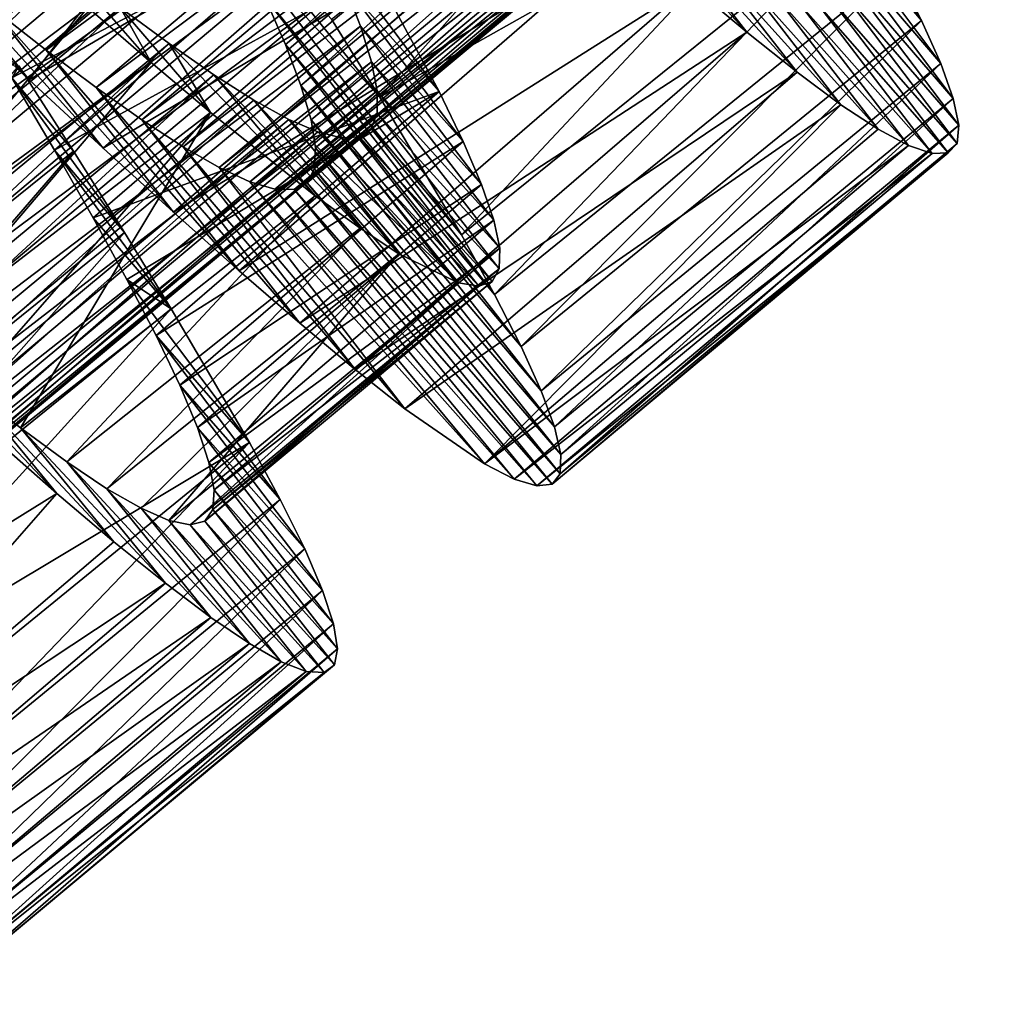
# Model space of a CAD drawing. Header units: millimetres. Extents: x -182 to 217, y -96 to 236.
# Tile 304 of 458: x 124.47 to 130.52, y -91.08 to -85. Entities that reach past the tile are written whole.
import ezdxf

# ---------------------------------------------------------------- set-up
doc = ezdxf.new("R2010")
doc.units = ezdxf.units.MM
doc.header["$LTSCALE"] = 52.148148
for name, color, linetype in [('969', 7, 'CONTINUOUS'), ('970', 7, 'CONTINUOUS'), ('971', 7, 'CONTINUOUS'), ('989', 7, 'CONTINUOUS'), ('990', 7, 'CONTINUOUS'), ('991', 7, 'CONTINUOUS')]:
    doc.layers.add(name, color=color, linetype=linetype)

msp = doc.modelspace()

# ---------------------------------------------------------------- linework, layer by layer
at = {"layer": '969', "color": 7, "linetype": 'CONTINUOUS', "true_color": 0xaaaaaa}
for points in [[(126.3932, -84.9944, 0.2008), (126.6918, -85.4766, 0.6225), (125.6472, -84.1817, 2.3642), (126.3932, -84.9944, 0.2008)], [(125.6472, -84.1817, 2.3642), (126.6918, -85.4766, 0.6225), (125.8277, -84.5366, 2.701), (125.6472, -84.1817, 2.3642)], [(124.5267, -85.3696, 12.3192), (124.0526, -84.9259, 12.5877), (123.5726, -84.3363, 10.3103), (124.5267, -85.3696, 12.3192)], [(123.9415, -84.6397, 10.1049), (124.5267, -85.3696, 12.3192), (123.5726, -84.3363, 10.3103), (123.9415, -84.6397, 10.1049)], [(126.6918, -85.4766, 0.6225), (127.196, -86.328, 1.6172), (125.8277, -84.5366, 2.701), (126.6918, -85.4766, 0.6225)], [(125.8277, -84.5366, 2.701), (127.196, -86.328, 1.6172), (125.9822, -84.8602, 3.0786), (125.8277, -84.5366, 2.701)], [(124.9829, -85.7917, 11.9862), (124.5267, -85.3696, 12.3192), (123.9415, -84.6397, 10.1049), (124.9829, -85.7917, 11.9862)], [(124.2957, -84.9248, 9.8469), (124.9829, -85.7917, 11.9862), (123.9415, -84.6397, 10.1049), (124.2957, -84.9248, 9.8469)], [(127.196, -86.328, 1.6172), (127.3987, -86.6954, 2.1868), (125.9822, -84.8602, 3.0786), (127.196, -86.328, 1.6172)], [(125.9822, -84.8602, 3.0786), (127.3987, -86.6954, 2.1868), (126.1089, -85.1512, 3.4948), (125.9822, -84.8602, 3.0786)], [(125.4176, -86.1874, 11.5921), (124.9829, -85.7917, 11.9862), (124.2957, -84.9248, 9.8469), (125.4176, -86.1874, 11.5921)], [(124.6301, -85.186, 9.5406), (125.4176, -86.1874, 11.5921), (124.2957, -84.9248, 9.8469), (124.6301, -85.186, 9.5406)], [(125.8235, -86.5492, 11.1437), (125.4176, -86.1874, 11.5921), (124.6301, -85.186, 9.5406), (125.8235, -86.5492, 11.1437)], [(124.9392, -85.4176, 9.1919), (125.8235, -86.5492, 11.1437), (124.6301, -85.186, 9.5406), (124.9392, -85.4176, 9.1919)], [(127.3987, -86.6954, 2.1868), (127.5635, -87.0173, 2.794), (126.1089, -85.1512, 3.4948), (127.3987, -86.6954, 2.1868)], [(126.1089, -85.1512, 3.4948), (127.5635, -87.0173, 2.794), (126.2046, -85.4048, 3.9417), (126.1089, -85.1512, 3.4948)], [(126.1979, -86.8735, 10.645), (125.8235, -86.5492, 11.1437), (124.9392, -85.4176, 9.1919), (126.1979, -86.8735, 10.645)], [(125.2223, -85.6179, 8.8024), (126.1979, -86.8735, 10.645), (124.9392, -85.4176, 9.1919), (125.2223, -85.6179, 8.8024)], [(127.5635, -87.0173, 2.794), (127.6876, -87.2899, 3.4301), (126.2046, -85.4048, 3.9417), (127.5635, -87.0173, 2.794)], [(126.2046, -85.4048, 3.9417), (127.6876, -87.2899, 3.4301), (126.2669, -85.6177, 4.4115), (126.2046, -85.4048, 3.9417)], [(126.54, -87.1588, 10.0974), (126.1979, -86.8735, 10.645), (125.2223, -85.6179, 8.8024), (126.54, -87.1588, 10.0974)], [(125.4774, -85.784, 8.376), (126.54, -87.1588, 10.0974), (125.2223, -85.6179, 8.8024), (125.4774, -85.784, 8.376)], [(127.6876, -87.2899, 3.4301), (127.7699, -87.5125, 4.0927), (126.2669, -85.6177, 4.4115), (127.6876, -87.2899, 3.4301)], [(126.2669, -85.6177, 4.4115), (127.7699, -87.5125, 4.0927), (126.2948, -85.7899, 4.9031), (126.2669, -85.6177, 4.4115)], [(126.8467, -87.4012, 9.5072), (126.54, -87.1588, 10.0974), (125.4774, -85.784, 8.376), (126.8467, -87.4012, 9.5072)], [(125.7002, -85.9118, 7.9213), (126.8467, -87.4012, 9.5072), (125.4774, -85.784, 8.376), (125.7002, -85.9118, 7.9213)], [(126.2948, -85.7899, 4.9031), (127.8093, -87.6845, 4.7778), (126.287, -85.9199, 5.4106), (126.2948, -85.7899, 4.9031)], [(127.7699, -87.5125, 4.0927), (127.8093, -87.6845, 4.7778), (126.2948, -85.7899, 4.9031), (127.7699, -87.5125, 4.0927)], [(127.3372, -87.7409, 8.2373), (126.8467, -87.4012, 9.5072), (125.7002, -85.9118, 7.9213), (127.3372, -87.7409, 8.2373)], [(125.8889, -85.9991, 7.4436), (127.3372, -87.7409, 8.2373), (125.7002, -85.9118, 7.9213), (125.8889, -85.9991, 7.4436)], [(126.287, -85.9199, 5.4106), (127.8045, -87.8031, 5.4739), (126.2428, -86.0057, 5.9229), (126.287, -85.9199, 5.4106)], [(127.8093, -87.6845, 4.7778), (127.8045, -87.8031, 5.4739), (126.287, -85.9199, 5.4106), (127.8093, -87.6845, 4.7778)], [(127.5203, -87.8358, 7.5625), (127.3372, -87.7409, 8.2373), (125.8889, -85.9991, 7.4436), (127.5203, -87.8358, 7.5625)], [(126.0432, -86.0447, 6.9459), (127.5203, -87.8358, 7.5625), (125.8889, -85.9991, 7.4436), (126.0432, -86.0447, 6.9459)], [(127.6602, -87.8785, 6.8701), (127.5203, -87.8358, 7.5625), (126.0432, -86.0447, 6.9459), (127.6602, -87.8785, 6.8701)], [(126.1616, -86.0472, 6.4359), (127.6602, -87.8785, 6.8701), (126.0432, -86.0447, 6.9459), (126.1616, -86.0472, 6.4359)], [(126.2428, -86.0057, 5.9229), (127.7549, -87.8677, 6.1721), (126.1616, -86.0472, 6.4359), (126.2428, -86.0057, 5.9229)], [(127.7549, -87.8677, 6.1721), (127.6602, -87.8785, 6.8701), (126.1616, -86.0472, 6.4359), (127.7549, -87.8677, 6.1721)], [(127.8045, -87.8031, 5.4739), (127.7549, -87.8677, 6.1721), (126.2428, -86.0057, 5.9229), (127.8045, -87.8031, 5.4739)]]:
    msp.add_3dface(points, dxfattribs=at)
at = {"layer": '970', "color": 7, "linetype": 'CONTINUOUS', "true_color": 0xaaaaaa}
for points in [[(130.0371, -85.0024, 2.8707), (129.8774, -84.6866, 2.2601), (129.2342, -83.9227, 2.9256), (130.0371, -85.0024, 2.8707)], [(129.3597, -84.2039, 3.4603), (130.0371, -85.0024, 2.8707), (129.2342, -83.9227, 2.9256), (129.3597, -84.2039, 3.4603)], [(128.6115, -84.7861, 10.7064), (128.9572, -85.0758, 10.165), (128.1339, -84.177, 9.7694), (128.6115, -84.7861, 10.7064)], [(128.1339, -84.177, 9.7694), (128.9572, -85.0758, 10.165), (128.4373, -84.4092, 9.2835), (128.1339, -84.177, 9.7694)], [(130.1561, -85.2687, 3.5101), (130.0371, -85.0024, 2.8707), (129.3597, -84.2039, 3.4603), (130.1561, -85.2687, 3.5101)], [(129.4482, -84.441, 4.0243), (130.1561, -85.2687, 3.5101), (129.3597, -84.2039, 3.4603), (129.4482, -84.441, 4.0243)], [(128.9572, -85.0758, 10.165), (129.2682, -85.3234, 9.5798), (128.4373, -84.4092, 9.2835), (128.9572, -85.0758, 10.165)], [(128.4373, -84.4092, 9.2835), (129.2682, -85.3234, 9.5798), (128.707, -84.6009, 8.7605), (128.4373, -84.4092, 9.2835)], [(130.2332, -85.4852, 4.1757), (130.1561, -85.2687, 3.5101), (129.4482, -84.441, 4.0243), (130.2332, -85.4852, 4.1757)], [(129.4977, -84.6312, 4.6093), (130.2332, -85.4852, 4.1757), (129.4482, -84.441, 4.0243), (129.4977, -84.6312, 4.6093)], [(129.2682, -85.3234, 9.5798), (129.5393, -85.5239, 8.9615), (128.707, -84.6009, 8.7605), (129.2682, -85.3234, 9.5798)], [(128.707, -84.6009, 8.7605), (129.5393, -85.5239, 8.9615), (128.9392, -84.7483, 8.2096), (128.707, -84.6009, 8.7605)], [(130.2673, -85.6507, 4.8626), (130.2332, -85.4852, 4.1757), (129.4977, -84.6312, 4.6093), (130.2673, -85.6507, 4.8626)], [(129.5071, -84.7734, 5.21), (130.2673, -85.6507, 4.8626), (129.4977, -84.6312, 4.6093), (129.5071, -84.7734, 5.21)], [(129.5393, -85.5239, 8.9615), (129.7689, -85.6751, 8.3154), (128.9392, -84.7483, 8.2096), (129.5393, -85.5239, 8.9615)], [(128.9392, -84.7483, 8.2096), (129.7689, -85.6751, 8.3154), (129.1332, -84.8498, 7.6336), (128.9392, -84.7483, 8.2096)], [(129.4756, -84.8665, 5.8182), (130.257, -85.7627, 5.5585), (129.5071, -84.7734, 5.21), (129.4756, -84.8665, 5.8182)], [(130.257, -85.7627, 5.5585), (130.2673, -85.6507, 4.8626), (129.5071, -84.7734, 5.21), (130.257, -85.7627, 5.5585)], [(129.7689, -85.6751, 8.3154), (129.9571, -85.7761, 7.6432), (129.1332, -84.8498, 7.6336), (129.7689, -85.6751, 8.3154)], [(129.1332, -84.8498, 7.6336), (129.9571, -85.7761, 7.6432), (129.2884, -84.9042, 7.0365), (129.1332, -84.8498, 7.6336)], [(129.4029, -84.91, 6.4281), (130.2021, -85.8207, 6.2556), (129.4756, -84.8665, 5.8182), (129.4029, -84.91, 6.4281)], [(130.2021, -85.8207, 6.2556), (130.257, -85.7627, 5.5585), (129.4756, -84.8665, 5.8182), (130.2021, -85.8207, 6.2556)], [(129.9571, -85.7761, 7.6432), (130.1021, -85.825, 6.9526), (129.2884, -84.9042, 7.0365), (129.9571, -85.7761, 7.6432)], [(129.2884, -84.9042, 7.0365), (130.1021, -85.825, 6.9526), (129.4029, -84.91, 6.4281), (129.2884, -84.9042, 7.0365)], [(130.1021, -85.825, 6.9526), (130.2021, -85.8207, 6.2556), (129.4029, -84.91, 6.4281), (130.1021, -85.825, 6.9526)], [(124.799, -85.8108, -0.0476), (124.4618, -85.2829, -0.3696), (124.4181, -85.3577, 0.9962), (124.799, -85.8108, -0.0476)], [(125.115, -86.3139, 0.3363), (124.799, -85.8108, -0.0476), (124.4181, -85.3577, 0.9962), (125.115, -86.3139, 0.3363)], [(124.6818, -85.805, 1.3342), (125.115, -86.3139, 0.3363), (124.4181, -85.3577, 0.9962), (124.6818, -85.805, 1.3342)], [(125.4037, -86.7839, 0.7757), (125.115, -86.3139, 0.3363), (124.6818, -85.805, 1.3342), (125.4037, -86.7839, 0.7757)], [(124.9202, -86.2214, 1.7227), (125.4037, -86.7839, 0.7757), (124.6818, -85.805, 1.3342), (124.9202, -86.2214, 1.7227)], [(125.13, -86.6032, 2.1577), (125.4037, -86.7839, 0.7757), (124.9202, -86.2214, 1.7227), (125.13, -86.6032, 2.1577)], [(125.8864, -87.6097, 1.8034), (125.4037, -86.7839, 0.7757), (125.13, -86.6032, 2.1577), (125.8864, -87.6097, 1.8034)], [(125.3094, -86.9491, 2.6372), (125.8864, -87.6097, 1.8034), (125.13, -86.6032, 2.1577), (125.3094, -86.9491, 2.6372)], [(126.0767, -87.9624, 2.3865), (125.8864, -87.6097, 1.8034), (125.3094, -86.9491, 2.6372), (126.0767, -87.9624, 2.3865)], [(125.4556, -87.2556, 3.1552), (126.0767, -87.9624, 2.3865), (125.3094, -86.9491, 2.6372), (125.4556, -87.2556, 3.1552)], [(124.3122, -87.5883, 11.2965), (124.6967, -87.9249, 10.8144), (123.8104, -86.987, 10.3873), (124.3122, -87.5883, 11.2965)], [(123.8104, -86.987, 10.3873), (124.6967, -87.9249, 10.8144), (124.1565, -87.2709, 9.9648), (123.8104, -86.987, 10.3873)], [(124.6967, -87.9249, 10.8144), (125.0493, -88.223, 10.2832), (124.1565, -87.2709, 9.9648), (124.6967, -87.9249, 10.8144)], [(124.1565, -87.2709, 9.9648), (125.0493, -88.223, 10.2832), (124.4731, -87.5192, 9.4972), (124.1565, -87.2709, 9.9648)], [(126.228, -88.2678, 3.0035), (126.0767, -87.9624, 2.3865), (125.4556, -87.2556, 3.1552), (126.228, -88.2678, 3.0035)], [(125.565, -87.5172, 3.7013), (126.228, -88.2678, 3.0035), (125.4556, -87.2556, 3.1552), (125.565, -87.5172, 3.7013)], [(125.0493, -88.223, 10.2832), (125.368, -88.4799, 9.7064), (124.4731, -87.5192, 9.4972), (125.0493, -88.223, 10.2832)], [(124.4731, -87.5192, 9.4972), (125.368, -88.4799, 9.7064), (124.7581, -87.7289, 8.9886), (124.4731, -87.5192, 9.4972)], [(126.3382, -88.5236, 3.6486), (126.228, -88.2678, 3.0035), (125.565, -87.5172, 3.7013), (126.3382, -88.5236, 3.6486)], [(125.6364, -87.733, 4.2721), (126.3382, -88.5236, 3.6486), (125.565, -87.5172, 3.7013), (125.6364, -87.733, 4.2721)], [(125.368, -88.4799, 9.7064), (125.6478, -88.6907, 9.0943), (124.7581, -87.7289, 8.9886), (125.368, -88.4799, 9.7064)], [(124.7581, -87.7289, 8.9886), (125.6478, -88.6907, 9.0943), (125.0064, -87.8955, 8.4494), (124.7581, -87.7289, 8.9886)], [(126.4063, -88.7295, 4.3194), (126.3382, -88.5236, 3.6486), (125.6364, -87.733, 4.2721), (126.4063, -88.7295, 4.3194)], [(125.6688, -87.903, 4.8661), (126.4063, -88.7295, 4.3194), (125.6364, -87.733, 4.2721), (125.6688, -87.903, 4.8661)], [(125.6478, -88.6907, 9.0943), (125.8863, -88.8524, 8.4538), (125.0064, -87.8955, 8.4494), (125.6478, -88.6907, 9.0943)], [(125.0064, -87.8955, 8.4494), (125.8863, -88.8524, 8.4538), (125.2166, -88.0167, 7.8848), (125.0064, -87.8955, 8.4494)], [(125.6607, -88.0246, 5.4726), (126.4311, -88.8838, 5.0094), (125.6688, -87.903, 4.8661), (125.6607, -88.0246, 5.4726)], [(126.4311, -88.8838, 5.0094), (126.4063, -88.7295, 4.3194), (125.6688, -87.903, 4.8661), (126.4311, -88.8838, 5.0094)], [(125.8863, -88.8524, 8.4538), (126.0832, -88.964, 7.7868), (125.2166, -88.0167, 7.8848), (125.8863, -88.8524, 8.4538)], [(125.2166, -88.0167, 7.8848), (126.0832, -88.964, 7.7868), (125.3886, -88.0917, 7.2962), (125.2166, -88.0167, 7.8848)], [(125.6115, -88.0964, 6.0823), (126.4114, -88.9844, 5.7057), (125.6607, -88.0246, 5.4726), (125.6115, -88.0964, 6.0823)], [(126.4114, -88.9844, 5.7057), (126.4311, -88.8838, 5.0094), (125.6607, -88.0246, 5.4726), (126.4114, -88.9844, 5.7057)], [(126.0832, -88.964, 7.7868), (126.2375, -89.0241, 7.099), (125.3886, -88.0917, 7.2962), (126.0832, -88.964, 7.7868)], [(125.3886, -88.0917, 7.2962), (126.2375, -89.0241, 7.099), (125.5208, -88.1186, 6.6918), (125.3886, -88.0917, 7.2962)], [(125.5208, -88.1186, 6.6918), (126.3471, -89.031, 6.4026), (125.6115, -88.0964, 6.0823), (125.5208, -88.1186, 6.6918)], [(126.2375, -89.0241, 7.099), (126.3471, -89.031, 6.4026), (125.5208, -88.1186, 6.6918), (126.2375, -89.0241, 7.099)], [(126.3471, -89.031, 6.4026), (126.4114, -88.9844, 5.7057), (125.6115, -88.0964, 6.0823), (126.3471, -89.031, 6.4026)]]:
    msp.add_3dface(points, dxfattribs=at)
at = {"layer": '971', "color": 7, "linetype": 'CONTINUOUS', "true_color": 0xaaaaaa}
for points in [[(124.0526, -84.9259, 12.5877), (124.5267, -85.3696, 12.3192), (126.454, -82.8232, 12.614), (124.0526, -84.9259, 12.5877)], [(124.5267, -85.3696, 12.3192), (127.3867, -83.6923, 12.0285), (126.454, -82.8232, 12.614), (124.5267, -85.3696, 12.3192)], [(126.6918, -85.4766, 0.6225), (126.3932, -84.9944, 0.2008), (128.8882, -83.0053, 0.2505), (126.6918, -85.4766, 0.6225)], [(126.6918, -85.4766, 0.6225), (128.8882, -83.0053, 0.2505), (129.1831, -83.483, 0.6788), (126.6918, -85.4766, 0.6225)], [(126.6918, -85.4766, 0.6225), (129.1831, -83.483, 0.6788), (129.4472, -83.9229, 1.1576), (126.6918, -85.4766, 0.6225)], [(124.5267, -85.3696, 12.3192), (124.9829, -85.7917, 11.9862), (127.3867, -83.6923, 12.0285), (124.5267, -85.3696, 12.3192)], [(124.9829, -85.7917, 11.9862), (127.8241, -84.0914, 11.6413), (127.3867, -83.6923, 12.0285), (124.9829, -85.7917, 11.9862)], [(127.196, -86.328, 1.6172), (126.6918, -85.4766, 0.6225), (129.4472, -83.9229, 1.1576), (127.196, -86.328, 1.6172)], [(127.196, -86.328, 1.6172), (129.4472, -83.9229, 1.1576), (129.6793, -84.3248, 1.6856), (127.196, -86.328, 1.6172)], [(124.9829, -85.7917, 11.9862), (125.4176, -86.1874, 11.5921), (127.8241, -84.0914, 11.6413), (124.9829, -85.7917, 11.9862)], [(125.4176, -86.1874, 11.5921), (128.2336, -84.4574, 11.199), (127.8241, -84.0914, 11.6413), (125.4176, -86.1874, 11.5921)], [(127.3987, -86.6954, 2.1868), (127.196, -86.328, 1.6172), (129.6793, -84.3248, 1.6856), (127.3987, -86.6954, 2.1868)], [(127.3987, -86.6954, 2.1868), (129.6793, -84.3248, 1.6856), (129.8774, -84.6866, 2.2601), (127.3987, -86.6954, 2.1868)], [(125.4176, -86.1874, 11.5921), (125.8235, -86.5492, 11.1437), (128.2336, -84.4574, 11.199), (125.4176, -86.1874, 11.5921)], [(125.8235, -86.5492, 11.1437), (128.6115, -84.7861, 10.7064), (128.2336, -84.4574, 11.199), (125.8235, -86.5492, 11.1437)], [(127.5635, -87.0173, 2.794), (127.3987, -86.6954, 2.1868), (129.8774, -84.6866, 2.2601), (127.5635, -87.0173, 2.794)], [(127.5635, -87.0173, 2.794), (129.8774, -84.6866, 2.2601), (130.0371, -85.0024, 2.8707), (127.5635, -87.0173, 2.794)], [(125.8235, -86.5492, 11.1437), (126.1979, -86.8735, 10.645), (128.6115, -84.7861, 10.7064), (125.8235, -86.5492, 11.1437)], [(126.1979, -86.8735, 10.645), (128.9572, -85.0758, 10.165), (128.6115, -84.7861, 10.7064), (126.1979, -86.8735, 10.645)], [(127.6876, -87.2899, 3.4301), (127.5635, -87.0173, 2.794), (130.0371, -85.0024, 2.8707), (127.6876, -87.2899, 3.4301)], [(127.6876, -87.2899, 3.4301), (130.0371, -85.0024, 2.8707), (130.1561, -85.2687, 3.5101), (127.6876, -87.2899, 3.4301)], [(126.1979, -86.8735, 10.645), (126.54, -87.1588, 10.0974), (128.9572, -85.0758, 10.165), (126.1979, -86.8735, 10.645)], [(126.54, -87.1588, 10.0974), (129.2682, -85.3234, 9.5798), (128.9572, -85.0758, 10.165), (126.54, -87.1588, 10.0974)], [(127.7699, -87.5125, 4.0927), (127.6876, -87.2899, 3.4301), (130.1561, -85.2687, 3.5101), (127.7699, -87.5125, 4.0927)], [(127.7699, -87.5125, 4.0927), (130.1561, -85.2687, 3.5101), (130.2332, -85.4852, 4.1757), (127.7699, -87.5125, 4.0927)], [(122.3127, -87.8145, -0.0798), (124.4618, -85.2829, -0.3696), (124.799, -85.8108, -0.0476), (122.3127, -87.8145, -0.0798)], [(126.54, -87.1588, 10.0974), (126.8467, -87.4012, 9.5072), (129.2682, -85.3234, 9.5798), (126.54, -87.1588, 10.0974)], [(126.8467, -87.4012, 9.5072), (129.5393, -85.5239, 8.9615), (129.2682, -85.3234, 9.5798), (126.8467, -87.4012, 9.5072)], [(127.8093, -87.6845, 4.7778), (127.7699, -87.5125, 4.0927), (130.2332, -85.4852, 4.1757), (127.8093, -87.6845, 4.7778)], [(127.8093, -87.6845, 4.7778), (130.2332, -85.4852, 4.1757), (130.2673, -85.6507, 4.8626), (127.8093, -87.6845, 4.7778)], [(126.8467, -87.4012, 9.5072), (127.3372, -87.7409, 8.2373), (129.5393, -85.5239, 8.9615), (126.8467, -87.4012, 9.5072)], [(127.3372, -87.7409, 8.2373), (129.7689, -85.6751, 8.3154), (129.5393, -85.5239, 8.9615), (127.3372, -87.7409, 8.2373)], [(127.3372, -87.7409, 8.2373), (129.9571, -85.7761, 7.6432), (129.7689, -85.6751, 8.3154), (127.3372, -87.7409, 8.2373)], [(127.8045, -87.8031, 5.4739), (127.8093, -87.6845, 4.7778), (130.2673, -85.6507, 4.8626), (127.8045, -87.8031, 5.4739)], [(127.8045, -87.8031, 5.4739), (130.2673, -85.6507, 4.8626), (130.257, -85.7627, 5.5585), (127.8045, -87.8031, 5.4739)], [(122.6311, -88.3205, 0.2989), (122.3127, -87.8145, -0.0798), (124.799, -85.8108, -0.0476), (122.6311, -88.3205, 0.2989)], [(122.6311, -88.3205, 0.2989), (124.799, -85.8108, -0.0476), (125.115, -86.3139, 0.3363), (122.6311, -88.3205, 0.2989)], [(127.3372, -87.7409, 8.2373), (127.5203, -87.8358, 7.5625), (129.9571, -85.7761, 7.6432), (127.3372, -87.7409, 8.2373)], [(127.5203, -87.8358, 7.5625), (130.1021, -85.825, 6.9526), (129.9571, -85.7761, 7.6432), (127.5203, -87.8358, 7.5625)], [(127.7549, -87.8677, 6.1721), (127.8045, -87.8031, 5.4739), (130.257, -85.7627, 5.5585), (127.7549, -87.8677, 6.1721)], [(127.7549, -87.8677, 6.1721), (130.257, -85.7627, 5.5585), (130.2021, -85.8207, 6.2556), (127.7549, -87.8677, 6.1721)], [(127.5203, -87.8358, 7.5625), (127.6602, -87.8785, 6.8701), (130.1021, -85.825, 6.9526), (127.5203, -87.8358, 7.5625)], [(127.6602, -87.8785, 6.8701), (127.7549, -87.8677, 6.1721), (130.2021, -85.8207, 6.2556), (127.6602, -87.8785, 6.8701)], [(127.6602, -87.8785, 6.8701), (130.2021, -85.8207, 6.2556), (130.1021, -85.825, 6.9526), (127.6602, -87.8785, 6.8701)], [(122.9226, -88.794, 0.7337), (122.6311, -88.3205, 0.2989), (125.115, -86.3139, 0.3363), (122.9226, -88.794, 0.7337)], [(122.9226, -88.794, 0.7337), (125.115, -86.3139, 0.3363), (125.4037, -86.7839, 0.7757), (122.9226, -88.794, 0.7337)], [(123.1834, -89.2302, 1.2194), (122.9226, -88.794, 0.7337), (125.4037, -86.7839, 0.7757), (123.1834, -89.2302, 1.2194)], [(123.1834, -89.2302, 1.2194), (125.4037, -86.7839, 0.7757), (125.8864, -87.6097, 1.8034), (123.1834, -89.2302, 1.2194)], [(121.8893, -89.669, 11.2583), (124.6967, -87.9249, 10.8144), (124.3122, -87.5883, 11.2965), (121.8893, -89.669, 11.2583)], [(123.4119, -89.628, 1.7544), (123.1834, -89.2302, 1.2194), (125.8864, -87.6097, 1.8034), (123.4119, -89.628, 1.7544)], [(123.6055, -89.9847, 2.3343), (123.4119, -89.628, 1.7544), (125.8864, -87.6097, 1.8034), (123.6055, -89.9847, 2.3343)], [(123.6055, -89.9847, 2.3343), (125.8864, -87.6097, 1.8034), (126.0767, -87.9624, 2.3865), (123.6055, -89.9847, 2.3343)], [(121.8893, -89.669, 11.2583), (122.6203, -90.2966, 10.238), (124.6967, -87.9249, 10.8144), (121.8893, -89.669, 11.2583)], [(122.6203, -90.2966, 10.238), (125.0493, -88.223, 10.2832), (124.6967, -87.9249, 10.8144), (122.6203, -90.2966, 10.238)], [(123.7603, -90.2943, 2.9486), (123.6055, -89.9847, 2.3343), (126.0767, -87.9624, 2.3865), (123.7603, -90.2943, 2.9486)], [(123.7603, -90.2943, 2.9486), (126.0767, -87.9624, 2.3865), (126.228, -88.2678, 3.0035), (123.7603, -90.2943, 2.9486)], [(122.6203, -90.2966, 10.238), (125.368, -88.4799, 9.7064), (125.0493, -88.223, 10.2832), (122.6203, -90.2966, 10.238)], [(123.874, -90.5541, 3.5902), (123.7603, -90.2943, 2.9486), (126.228, -88.2678, 3.0035), (123.874, -90.5541, 3.5902)], [(123.874, -90.5541, 3.5902), (126.228, -88.2678, 3.0035), (126.3382, -88.5236, 3.6486), (123.874, -90.5541, 3.5902)], [(122.6203, -90.2966, 10.238), (122.9363, -90.5502, 9.6575), (125.368, -88.4799, 9.7064), (122.6203, -90.2966, 10.238)], [(122.9363, -90.5502, 9.6575), (125.6478, -88.6907, 9.0943), (125.368, -88.4799, 9.7064), (122.9363, -90.5502, 9.6575)], [(123.9459, -90.7644, 4.2586), (123.874, -90.5541, 3.5902), (126.3382, -88.5236, 3.6486), (123.9459, -90.7644, 4.2586)], [(123.9459, -90.7644, 4.2586), (126.3382, -88.5236, 3.6486), (126.4063, -88.7295, 4.3194), (123.9459, -90.7644, 4.2586)], [(122.9363, -90.5502, 9.6575), (123.213, -90.7572, 9.0422), (125.6478, -88.6907, 9.0943), (122.9363, -90.5502, 9.6575)], [(123.213, -90.7572, 9.0422), (125.8863, -88.8524, 8.4538), (125.6478, -88.6907, 9.0943), (123.213, -90.7572, 9.0422)], [(123.9745, -90.9235, 4.9478), (123.9459, -90.7644, 4.2586), (126.4063, -88.7295, 4.3194), (123.9745, -90.9235, 4.9478)], [(123.9745, -90.9235, 4.9478), (126.4063, -88.7295, 4.3194), (126.4311, -88.8838, 5.0094), (123.9745, -90.9235, 4.9478)], [(123.213, -90.7572, 9.0422), (123.4482, -90.9149, 8.3989), (125.8863, -88.8524, 8.4538), (123.213, -90.7572, 9.0422)], [(123.4482, -90.9149, 8.3989), (126.0832, -88.964, 7.7868), (125.8863, -88.8524, 8.4538), (123.4482, -90.9149, 8.3989)], [(123.9588, -91.029, 5.6452), (123.9745, -90.9235, 4.9478), (126.4311, -88.8838, 5.0094), (123.9588, -91.029, 5.6452)], [(123.9588, -91.029, 5.6452), (126.4311, -88.8838, 5.0094), (126.4114, -88.9844, 5.7057), (123.9588, -91.029, 5.6452)], [(123.4482, -90.9149, 8.3989), (123.6417, -91.0223, 7.7297), (126.0832, -88.964, 7.7868), (123.4482, -90.9149, 8.3989)], [(123.6417, -91.0223, 7.7297), (126.2375, -89.0241, 7.099), (126.0832, -88.964, 7.7868), (123.6417, -91.0223, 7.7297)], [(123.6417, -91.0223, 7.7297), (123.7924, -91.078, 7.0404), (126.2375, -89.0241, 7.099), (123.6417, -91.0223, 7.7297)], [(123.7924, -91.078, 7.0404), (126.3471, -89.031, 6.4026), (126.2375, -89.0241, 7.099), (123.7924, -91.078, 7.0404)], [(123.7924, -91.078, 7.0404), (123.8982, -91.0803, 6.3434), (126.3471, -89.031, 6.4026), (123.7924, -91.078, 7.0404)], [(123.8982, -91.0803, 6.3434), (123.9588, -91.029, 5.6452), (126.4114, -88.9844, 5.7057), (123.8982, -91.0803, 6.3434)], [(123.8982, -91.0803, 6.3434), (126.4114, -88.9844, 5.7057), (126.3471, -89.031, 6.4026), (123.8982, -91.0803, 6.3434)]]:
    msp.add_3dface(points, dxfattribs=at)
at = {"layer": '989', "color": 7, "linetype": 'CONTINUOUS', "true_color": 0xaaaaaa}
for points in [[(125.9822, -84.8602, 3.0786), (126.1089, -85.1512, 3.4948), (130.2213, -81.3733, 3.1293), (125.9822, -84.8602, 3.0786)], [(130.2213, -81.3733, 3.1293), (126.1089, -85.1512, 3.4948), (130.3439, -81.6591, 3.5486), (130.2213, -81.3733, 3.1293)], [(124.6301, -85.186, 9.5406), (124.2957, -84.9248, 9.8469), (128.8241, -81.6394, 9.5684), (124.6301, -85.186, 9.5406)], [(129.1349, -81.8733, 9.2237), (124.6301, -85.186, 9.5406), (128.8241, -81.6394, 9.5684), (129.1349, -81.8733, 9.2237)], [(126.1089, -85.1512, 3.4948), (126.2046, -85.4048, 3.9417), (130.3439, -81.6591, 3.5486), (126.1089, -85.1512, 3.4948)], [(130.3439, -81.6591, 3.5486), (126.2046, -85.4048, 3.9417), (130.4355, -81.9074, 3.9976), (130.3439, -81.6591, 3.5486)], [(120.3382, -84.7705, 1.402), (120.599, -85.2214, 1.4158), (124.815, -81.6864, 1.4149), (120.3382, -84.7705, 1.402)], [(124.815, -81.6864, 1.4149), (120.599, -85.2214, 1.4158), (125.073, -82.134, 1.4848), (124.815, -81.6864, 1.4149)], [(124.9392, -85.4176, 9.1919), (124.6301, -85.186, 9.5406), (129.1349, -81.8733, 9.2237), (124.9392, -85.4176, 9.1919)], [(129.4196, -82.0758, 8.8387), (124.9392, -85.4176, 9.1919), (129.1349, -81.8733, 9.2237), (129.4196, -82.0758, 8.8387)], [(126.2046, -85.4048, 3.9417), (126.2669, -85.6177, 4.4115), (130.4355, -81.9074, 3.9976), (126.2046, -85.4048, 3.9417)], [(130.4355, -81.9074, 3.9976), (126.2669, -85.6177, 4.4115), (130.4936, -82.1152, 4.4699), (130.4355, -81.9074, 3.9976)], [(125.2223, -85.6179, 8.8024), (124.9392, -85.4176, 9.1919), (129.4196, -82.0758, 8.8387), (125.2223, -85.6179, 8.8024)], [(129.6766, -82.2447, 8.4167), (125.2223, -85.6179, 8.8024), (129.4196, -82.0758, 8.8387), (129.6766, -82.2447, 8.4167)], [(120.599, -85.2214, 1.4158), (120.8577, -85.6704, 1.4873), (125.073, -82.134, 1.4848), (120.599, -85.2214, 1.4158)], [(125.073, -82.134, 1.4848), (120.8577, -85.6704, 1.4873), (125.3241, -82.5735, 1.6108), (125.073, -82.134, 1.4848)], [(126.2669, -85.6177, 4.4115), (126.2948, -85.7899, 4.9031), (130.4936, -82.1152, 4.4699), (126.2669, -85.6177, 4.4115)], [(130.4936, -82.1152, 4.4699), (126.2948, -85.7899, 4.9031), (130.5172, -82.2821, 4.9627), (130.4936, -82.1152, 4.4699)], [(125.4774, -85.784, 8.376), (125.2223, -85.6179, 8.8024), (129.6766, -82.2447, 8.4167), (125.4774, -85.784, 8.376)], [(129.9018, -82.3758, 7.9659), (125.4774, -85.784, 8.376), (129.6766, -82.2447, 8.4167), (129.9018, -82.3758, 7.9659)], [(126.2948, -85.7899, 4.9031), (126.287, -85.9199, 5.4106), (130.5172, -82.2821, 4.9627), (126.2948, -85.7899, 4.9031)], [(130.5172, -82.2821, 4.9627), (126.287, -85.9199, 5.4106), (130.5052, -82.4066, 5.4698), (130.5172, -82.2821, 4.9627)], [(125.7002, -85.9118, 7.9213), (125.4774, -85.784, 8.376), (129.9018, -82.3758, 7.9659), (125.7002, -85.9118, 7.9213)], [(130.093, -82.4667, 7.4927), (125.7002, -85.9118, 7.9213), (129.9018, -82.3758, 7.9659), (130.093, -82.4667, 7.4927)], [(126.287, -85.9199, 5.4106), (126.2428, -86.0057, 5.9229), (130.5052, -82.4066, 5.4698), (126.287, -85.9199, 5.4106)], [(130.5052, -82.4066, 5.4698), (126.2428, -86.0057, 5.9229), (130.457, -82.4871, 5.9805), (130.5052, -82.4066, 5.4698)], [(125.8889, -85.9991, 7.4436), (125.7002, -85.9118, 7.9213), (130.093, -82.4667, 7.4927), (125.8889, -85.9991, 7.4436)], [(130.2502, -82.5165, 6.9987), (125.8889, -85.9991, 7.4436), (130.093, -82.4667, 7.4927), (130.2502, -82.5165, 6.9987)], [(126.0432, -86.0447, 6.9459), (125.8889, -85.9991, 7.4436), (130.2502, -82.5165, 6.9987), (126.0432, -86.0447, 6.9459)], [(130.3721, -82.5235, 6.4911), (126.0432, -86.0447, 6.9459), (130.2502, -82.5165, 6.9987), (130.3721, -82.5235, 6.4911)], [(126.1616, -86.0472, 6.4359), (126.0432, -86.0447, 6.9459), (130.3721, -82.5235, 6.4911), (126.1616, -86.0472, 6.4359)], [(126.2428, -86.0057, 5.9229), (126.1616, -86.0472, 6.4359), (130.457, -82.4871, 5.9805), (126.2428, -86.0057, 5.9229)], [(130.457, -82.4871, 5.9805), (126.1616, -86.0472, 6.4359), (130.3721, -82.5235, 6.4911), (130.457, -82.4871, 5.9805)], [(120.8577, -85.6704, 1.4873), (121.1095, -86.1112, 1.6152), (125.3241, -82.5735, 1.6108), (120.8577, -85.6704, 1.4873)], [(125.3241, -82.5735, 1.6108), (121.1095, -86.1112, 1.6152), (125.5629, -82.9975, 1.7905), (125.3241, -82.5735, 1.6108)], [(121.1095, -86.1112, 1.6152), (121.3488, -86.5363, 1.7971), (125.5629, -82.9975, 1.7905), (121.1095, -86.1112, 1.6152)], [(125.5629, -82.9975, 1.7905), (121.3488, -86.5363, 1.7971), (125.7875, -83.4048, 2.0231), (125.5629, -82.9975, 1.7905)], [(121.3488, -86.5363, 1.7971), (121.5735, -86.944, 2.032), (125.7875, -83.4048, 2.0231), (121.3488, -86.5363, 1.7971)], [(125.7875, -83.4048, 2.0231), (121.5735, -86.944, 2.032), (125.9946, -83.7918, 2.3061), (125.7875, -83.4048, 2.0231)], [(121.5735, -86.944, 2.032), (121.7805, -87.3314, 2.3177), (125.9946, -83.7918, 2.3061), (121.5735, -86.944, 2.032)], [(125.9946, -83.7918, 2.3061), (121.7805, -87.3314, 2.3177), (126.1792, -84.1513, 2.6341), (125.9946, -83.7918, 2.3061)], [(121.7805, -87.3314, 2.3177), (121.9645, -87.6903, 2.6478), (126.1792, -84.1513, 2.6341), (121.7805, -87.3314, 2.3177)], [(126.1792, -84.1513, 2.6341), (121.9645, -87.6903, 2.6478), (126.3384, -84.4802, 3.0032), (126.1792, -84.1513, 2.6341)], [(124.7603, -84.6682, 9.7789), (120.5095, -88.1706, 9.8039), (124.411, -84.3889, 10.0482), (124.7603, -84.6682, 9.7789)], [(121.9645, -87.6903, 2.6478), (122.1228, -88.0182, 3.0189), (126.3384, -84.4802, 3.0032), (121.9645, -87.6903, 2.6478)], [(126.3384, -84.4802, 3.0032), (122.1228, -88.0182, 3.0189), (126.4704, -84.7769, 3.4113), (126.3384, -84.4802, 3.0032)], [(120.8405, -88.4277, 9.4908), (120.5095, -88.1706, 9.8039), (124.7603, -84.6682, 9.7789), (120.8405, -88.4277, 9.4908)], [(125.0882, -84.9222, 9.463), (120.8405, -88.4277, 9.4908), (124.7603, -84.6682, 9.7789), (125.0882, -84.9222, 9.463)], [(122.1228, -88.0182, 3.0189), (122.2539, -88.3144, 3.4297), (126.4704, -84.7769, 3.4113), (122.1228, -88.0182, 3.0189)], [(126.4704, -84.7769, 3.4113), (122.2539, -88.3144, 3.4297), (126.5721, -85.0377, 3.8519), (126.4704, -84.7769, 3.4113)], [(121.1457, -88.6547, 9.1359), (120.8405, -88.4277, 9.4908), (125.0882, -84.9222, 9.463), (121.1457, -88.6547, 9.1359)], [(125.3908, -85.1463, 9.1053), (121.1457, -88.6547, 9.1359), (125.0882, -84.9222, 9.463), (125.3908, -85.1463, 9.1053)], [(122.2539, -88.3144, 3.4297), (122.3545, -88.5741, 3.8726), (126.5721, -85.0377, 3.8519), (122.2539, -88.3144, 3.4297)], [(126.5721, -85.0377, 3.8519), (122.3545, -88.5741, 3.8726), (126.6411, -85.2584, 4.3171), (126.5721, -85.0377, 3.8519)], [(121.4245, -88.8499, 8.7409), (121.1457, -88.6547, 9.1359), (125.3908, -85.1463, 9.1053), (121.4245, -88.8499, 8.7409)], [(125.667, -85.3385, 8.7079), (121.4245, -88.8499, 8.7409), (125.3908, -85.1463, 9.1053), (125.667, -85.3385, 8.7079)], [(122.3545, -88.5741, 3.8726), (122.422, -88.7935, 4.3401), (126.6411, -85.2584, 4.3171), (122.3545, -88.5741, 3.8726)], [(126.6411, -85.2584, 4.3171), (122.422, -88.7935, 4.3401), (126.6758, -85.4384, 4.8036), (126.6411, -85.2584, 4.3171)], [(121.6751, -89.0106, 8.3096), (121.4245, -88.8499, 8.7409), (125.667, -85.3385, 8.7079), (121.6751, -89.0106, 8.3096)], [(125.9144, -85.4957, 8.2756), (121.6751, -89.0106, 8.3096), (125.667, -85.3385, 8.7079), (125.9144, -85.4957, 8.2756)], [(122.422, -88.7935, 4.3401), (122.4552, -88.9721, 4.8294), (126.6758, -85.4384, 4.8036), (122.422, -88.7935, 4.3401)], [(126.6758, -85.4384, 4.8036), (122.4552, -88.9721, 4.8294), (126.6753, -85.5767, 5.3073), (126.6758, -85.4384, 4.8036)], [(121.8926, -89.1323, 7.852), (121.6751, -89.0106, 8.3096), (125.9144, -85.4957, 8.2756), (121.8926, -89.1323, 7.852)], [(126.1288, -85.6142, 7.8172), (121.8926, -89.1323, 7.852), (125.9144, -85.4957, 8.2756), (126.1288, -85.6142, 7.8172)], [(122.076, -89.2134, 7.3717), (121.8926, -89.1323, 7.852), (126.1288, -85.6142, 7.8172), (122.076, -89.2134, 7.3717)], [(126.3092, -85.6921, 7.3369), (122.076, -89.2134, 7.3717), (126.1288, -85.6142, 7.8172), (126.3092, -85.6921, 7.3369)], [(122.4552, -88.9721, 4.8294), (122.4527, -89.1085, 5.3351), (126.6753, -85.5767, 5.3073), (122.4552, -88.9721, 4.8294)], [(126.6753, -85.5767, 5.3073), (122.4527, -89.1085, 5.3351), (126.6386, -85.6712, 5.8175), (126.6753, -85.5767, 5.3073)], [(122.2252, -89.2528, 6.8715), (122.076, -89.2134, 7.3717), (126.3092, -85.6921, 7.3369), (122.2252, -89.2528, 6.8715)], [(126.4554, -85.7284, 6.8373), (122.2252, -89.2528, 6.8715), (126.3092, -85.6921, 7.3369), (126.4554, -85.7284, 6.8373)], [(122.4527, -89.1085, 5.3351), (122.4138, -89.2009, 5.8476), (126.6386, -85.6712, 5.8175), (122.4527, -89.1085, 5.3351)], [(126.6386, -85.6712, 5.8175), (122.4138, -89.2009, 5.8476), (126.5655, -85.7216, 6.3281), (126.6386, -85.6712, 5.8175)], [(122.3381, -89.2488, 6.3608), (122.2252, -89.2528, 6.8715), (126.4554, -85.7284, 6.8373), (122.3381, -89.2488, 6.3608)], [(122.4138, -89.2009, 5.8476), (122.3381, -89.2488, 6.3608), (126.5655, -85.7216, 6.3281), (122.4138, -89.2009, 5.8476)], [(126.5655, -85.7216, 6.3281), (122.3381, -89.2488, 6.3608), (126.4554, -85.7284, 6.8373), (126.5655, -85.7216, 6.3281)]]:
    msp.add_3dface(points, dxfattribs=at)
at = {"layer": '990', "color": 7, "linetype": 'CONTINUOUS', "true_color": 0xaaaaaa}
for points in [[(126.3384, -84.4802, 3.0032), (126.4704, -84.7769, 3.4113), (127.0583, -85.442, 2.5875), (126.3384, -84.4802, 3.0032)], [(126.667, -84.7141, 1.6889), (126.3384, -84.4802, 3.0032), (127.0583, -85.442, 2.5875), (126.667, -84.7141, 1.6889)], [(125.0882, -84.9222, 9.463), (124.7603, -84.6682, 9.7789), (125.2792, -85.2622, 10.6905), (125.0882, -84.9222, 9.463)], [(125.2792, -85.2622, 10.6905), (124.7603, -84.6682, 9.7789), (124.8875, -84.9236, 11.0225), (125.2792, -85.2622, 10.6905)], [(126.4704, -84.7769, 3.4113), (126.5721, -85.0377, 3.8519), (127.207, -85.7506, 3.0983), (126.4704, -84.7769, 3.4113)], [(127.0583, -85.442, 2.5875), (126.4704, -84.7769, 3.4113), (127.207, -85.7506, 3.0983), (127.0583, -85.442, 2.5875)], [(125.3908, -85.1463, 9.1053), (125.0882, -84.9222, 9.463), (125.6456, -85.571, 10.3084), (125.3908, -85.1463, 9.1053)], [(125.6456, -85.571, 10.3084), (125.0882, -84.9222, 9.463), (125.2792, -85.2622, 10.6905), (125.6456, -85.571, 10.3084)], [(126.5721, -85.0377, 3.8519), (126.6411, -85.2584, 4.3171), (127.3199, -86.0157, 3.6385), (126.5721, -85.0377, 3.8519)], [(127.207, -85.7506, 3.0983), (126.5721, -85.0377, 3.8519), (127.3199, -86.0157, 3.6385), (127.207, -85.7506, 3.0983)], [(125.667, -85.3385, 8.7079), (125.3908, -85.1463, 9.1053), (126.2926, -86.0859, 9.4078), (125.667, -85.3385, 8.7079)], [(126.2926, -86.0859, 9.4078), (125.3908, -85.1463, 9.1053), (125.6456, -85.571, 10.3084), (126.2926, -86.0859, 9.4078)], [(126.6411, -85.2584, 4.3171), (126.6758, -85.4384, 4.8036), (127.3953, -86.2357, 4.2038), (126.6411, -85.2584, 4.3171)], [(127.3199, -86.0157, 3.6385), (126.6411, -85.2584, 4.3171), (127.3953, -86.2357, 4.2038), (127.3199, -86.0157, 3.6385)], [(125.9144, -85.4957, 8.2756), (125.667, -85.3385, 8.7079), (126.5694, -86.2869, 8.8967), (125.9144, -85.4957, 8.2756)], [(126.5694, -86.2869, 8.8967), (125.667, -85.3385, 8.7079), (126.2926, -86.0859, 9.4078), (126.5694, -86.2869, 8.8967)], [(126.6758, -85.4384, 4.8036), (126.6753, -85.5767, 5.3073), (127.4323, -86.4102, 4.7913), (126.6758, -85.4384, 4.8036)], [(127.3953, -86.2357, 4.2038), (126.6758, -85.4384, 4.8036), (127.4323, -86.4102, 4.7913), (127.3953, -86.2357, 4.2038)], [(126.1288, -85.6142, 7.8172), (125.9144, -85.4957, 8.2756), (126.8098, -86.4448, 8.3561), (126.1288, -85.6142, 7.8172)], [(126.8098, -86.4448, 8.3561), (125.9144, -85.4957, 8.2756), (126.5694, -86.2869, 8.8967), (126.8098, -86.4448, 8.3561)], [(126.3092, -85.6921, 7.3369), (126.1288, -85.6142, 7.8172), (127.177, -86.6247, 7.2036), (126.3092, -85.6921, 7.3369)], [(127.177, -86.6247, 7.2036), (126.1288, -85.6142, 7.8172), (126.8098, -86.4448, 8.3561), (127.177, -86.6247, 7.2036)], [(126.6753, -85.5767, 5.3073), (126.6386, -85.6712, 5.8175), (127.4294, -86.5372, 5.3928), (126.6753, -85.5767, 5.3073)], [(127.4323, -86.4102, 4.7913), (126.6753, -85.5767, 5.3073), (127.4294, -86.5372, 5.3928), (127.4323, -86.4102, 4.7913)], [(126.4554, -85.7284, 6.8373), (126.3092, -85.6921, 7.3369), (127.177, -86.6247, 7.2036), (126.4554, -85.7284, 6.8373)], [(126.6386, -85.6712, 5.8175), (126.5655, -85.7216, 6.3281), (127.3862, -86.6151, 5.9977), (126.6386, -85.6712, 5.8175)], [(127.4294, -86.5372, 5.3928), (126.6386, -85.6712, 5.8175), (127.3862, -86.6151, 5.9977), (127.4294, -86.5372, 5.3928)], [(126.5655, -85.7216, 6.3281), (126.4554, -85.7284, 6.8373), (127.3021, -86.6441, 6.6023), (126.5655, -85.7216, 6.3281)], [(127.3021, -86.6441, 6.6023), (126.4554, -85.7284, 6.8373), (127.177, -86.6247, 7.2036), (127.3021, -86.6441, 6.6023)], [(127.3862, -86.6151, 5.9977), (126.5655, -85.7216, 6.3281), (127.3021, -86.6441, 6.6023), (127.3862, -86.6151, 5.9977)]]:
    msp.add_3dface(points, dxfattribs=at)
at = {"layer": '991', "color": 7, "linetype": 'CONTINUOUS', "true_color": 0xaaaaaa}
for points in [[(124.4181, -85.3577, 0.9962), (124.1348, -84.8877, 0.7154), (126.1649, -83.8523, 0.9754), (124.4181, -85.3577, 0.9962)], [(124.4181, -85.3577, 0.9962), (126.1649, -83.8523, 0.9754), (126.4283, -84.2982, 1.3071), (124.4181, -85.3577, 0.9962)], [(123.0366, -86.3231, 11.0858), (124.8875, -84.9236, 11.0225), (124.0521, -84.1826, 11.5148), (123.0366, -86.3231, 11.0858)], [(124.6818, -85.805, 1.3342), (124.4181, -85.3577, 0.9962), (126.4283, -84.2982, 1.3071), (124.6818, -85.805, 1.3342)], [(124.6818, -85.805, 1.3342), (126.4283, -84.2982, 1.3071), (126.667, -84.7141, 1.6889), (124.6818, -85.805, 1.3342)], [(124.9202, -86.2214, 1.7227), (124.6818, -85.805, 1.3342), (126.667, -84.7141, 1.6889), (124.9202, -86.2214, 1.7227)], [(124.9202, -86.2214, 1.7227), (126.667, -84.7141, 1.6889), (127.0583, -85.442, 2.5875), (124.9202, -86.2214, 1.7227)], [(123.0366, -86.3231, 11.0858), (123.4355, -86.6694, 10.7628), (124.8875, -84.9236, 11.0225), (123.0366, -86.3231, 11.0858)], [(123.4355, -86.6694, 10.7628), (125.2792, -85.2622, 10.6905), (124.8875, -84.9236, 11.0225), (123.4355, -86.6694, 10.7628)], [(123.4355, -86.6694, 10.7628), (123.8104, -86.987, 10.3873), (125.2792, -85.2622, 10.6905), (123.4355, -86.6694, 10.7628)], [(123.8104, -86.987, 10.3873), (125.6456, -85.571, 10.3084), (125.2792, -85.2622, 10.6905), (123.8104, -86.987, 10.3873)], [(125.13, -86.6032, 2.1577), (124.9202, -86.2214, 1.7227), (127.0583, -85.442, 2.5875), (125.13, -86.6032, 2.1577)], [(125.3094, -86.9491, 2.6372), (125.13, -86.6032, 2.1577), (127.0583, -85.442, 2.5875), (125.3094, -86.9491, 2.6372)], [(125.3094, -86.9491, 2.6372), (127.0583, -85.442, 2.5875), (127.207, -85.7506, 3.0983), (125.3094, -86.9491, 2.6372)], [(123.8104, -86.987, 10.3873), (124.1565, -87.2709, 9.9648), (125.6456, -85.571, 10.3084), (123.8104, -86.987, 10.3873)], [(124.1565, -87.2709, 9.9648), (124.4731, -87.5192, 9.4972), (125.6456, -85.571, 10.3084), (124.1565, -87.2709, 9.9648)], [(124.4731, -87.5192, 9.4972), (126.2926, -86.0859, 9.4078), (125.6456, -85.571, 10.3084), (124.4731, -87.5192, 9.4972)], [(125.4556, -87.2556, 3.1552), (125.3094, -86.9491, 2.6372), (127.207, -85.7506, 3.0983), (125.4556, -87.2556, 3.1552)], [(125.4556, -87.2556, 3.1552), (127.207, -85.7506, 3.0983), (127.3199, -86.0157, 3.6385), (125.4556, -87.2556, 3.1552)], [(125.565, -87.5172, 3.7013), (125.4556, -87.2556, 3.1552), (127.3199, -86.0157, 3.6385), (125.565, -87.5172, 3.7013)], [(125.565, -87.5172, 3.7013), (127.3199, -86.0157, 3.6385), (127.3953, -86.2357, 4.2038), (125.565, -87.5172, 3.7013)], [(124.4731, -87.5192, 9.4972), (124.7581, -87.7289, 8.9886), (126.2926, -86.0859, 9.4078), (124.4731, -87.5192, 9.4972)], [(124.7581, -87.7289, 8.9886), (126.5694, -86.2869, 8.8967), (126.2926, -86.0859, 9.4078), (124.7581, -87.7289, 8.9886)], [(125.6364, -87.733, 4.2721), (125.565, -87.5172, 3.7013), (127.3953, -86.2357, 4.2038), (125.6364, -87.733, 4.2721)], [(125.6364, -87.733, 4.2721), (127.3953, -86.2357, 4.2038), (127.4323, -86.4102, 4.7913), (125.6364, -87.733, 4.2721)], [(124.7581, -87.7289, 8.9886), (125.0064, -87.8955, 8.4494), (126.5694, -86.2869, 8.8967), (124.7581, -87.7289, 8.9886)], [(125.0064, -87.8955, 8.4494), (126.8098, -86.4448, 8.3561), (126.5694, -86.2869, 8.8967), (125.0064, -87.8955, 8.4494)], [(125.6688, -87.903, 4.8661), (125.6364, -87.733, 4.2721), (127.4323, -86.4102, 4.7913), (125.6688, -87.903, 4.8661)], [(125.6688, -87.903, 4.8661), (127.4323, -86.4102, 4.7913), (127.4294, -86.5372, 5.3928), (125.6688, -87.903, 4.8661)], [(125.0064, -87.8955, 8.4494), (125.2166, -88.0167, 7.8848), (126.8098, -86.4448, 8.3561), (125.0064, -87.8955, 8.4494)], [(125.2166, -88.0167, 7.8848), (125.3886, -88.0917, 7.2962), (126.8098, -86.4448, 8.3561), (125.2166, -88.0167, 7.8848)], [(125.3886, -88.0917, 7.2962), (127.177, -86.6247, 7.2036), (126.8098, -86.4448, 8.3561), (125.3886, -88.0917, 7.2962)], [(125.6607, -88.0246, 5.4726), (125.6688, -87.903, 4.8661), (127.4294, -86.5372, 5.3928), (125.6607, -88.0246, 5.4726)], [(125.6607, -88.0246, 5.4726), (127.4294, -86.5372, 5.3928), (127.3862, -86.6151, 5.9977), (125.6607, -88.0246, 5.4726)], [(125.3886, -88.0917, 7.2962), (125.5208, -88.1186, 6.6918), (127.177, -86.6247, 7.2036), (125.3886, -88.0917, 7.2962)], [(125.5208, -88.1186, 6.6918), (127.3021, -86.6441, 6.6023), (127.177, -86.6247, 7.2036), (125.5208, -88.1186, 6.6918)], [(125.5208, -88.1186, 6.6918), (125.6115, -88.0964, 6.0823), (127.3021, -86.6441, 6.6023), (125.5208, -88.1186, 6.6918)], [(125.6115, -88.0964, 6.0823), (125.6607, -88.0246, 5.4726), (127.3862, -86.6151, 5.9977), (125.6115, -88.0964, 6.0823)], [(125.6115, -88.0964, 6.0823), (127.3862, -86.6151, 5.9977), (127.3021, -86.6441, 6.6023), (125.6115, -88.0964, 6.0823)]]:
    msp.add_3dface(points, dxfattribs=at)

doc.saveas('drawing.dxf')
